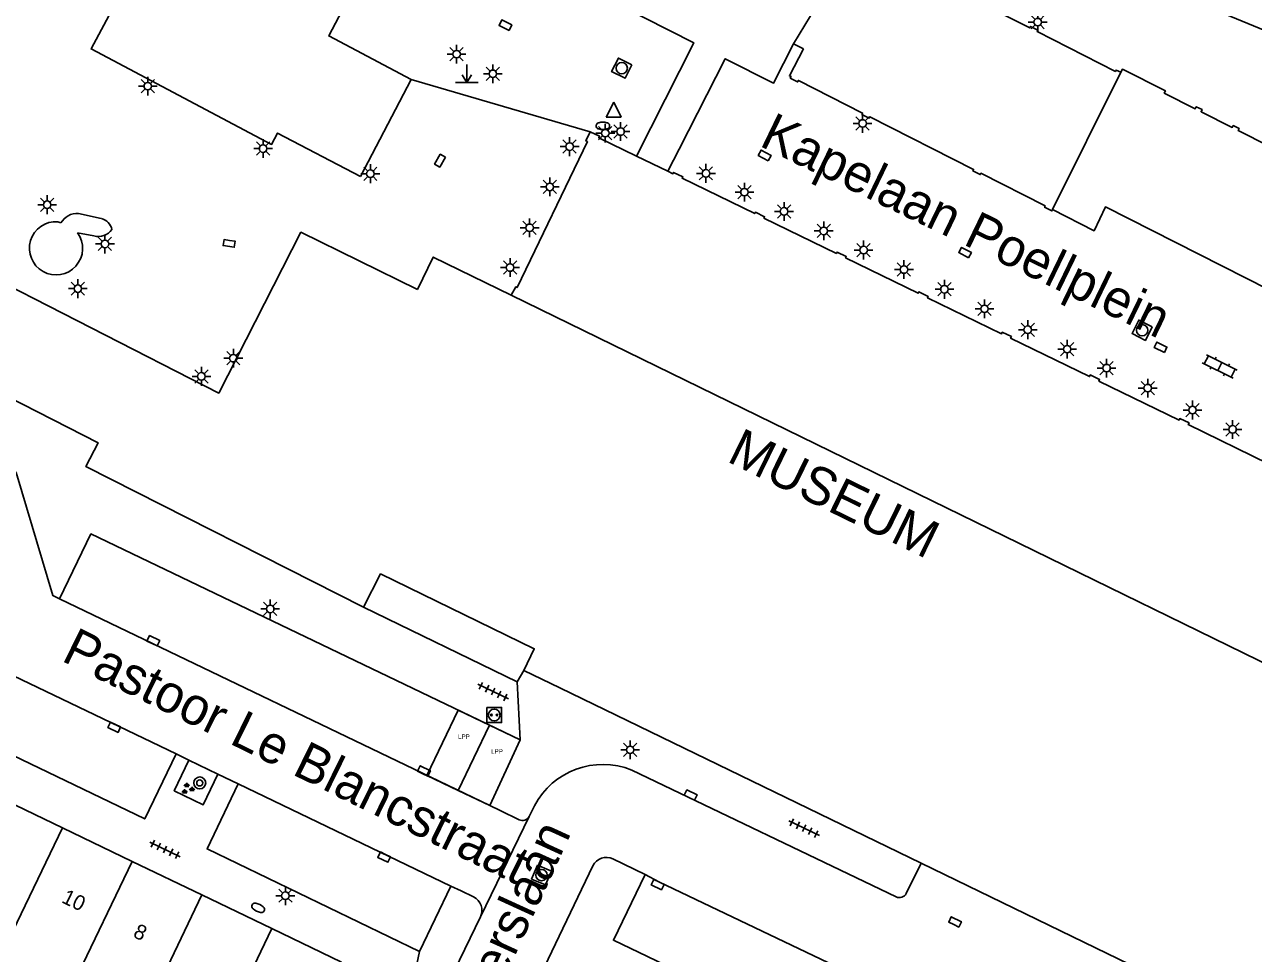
# Model space of a CAD drawing. Extents: x 132998 to 136004, y 396998 to 398512.
# Drawn here: x 133655.4 to 133737.1, y 397972.3 to 398034 of the extents above; entities that cross this region are included whole.
import ezdxf

# ---------------------------------------------------------------- set-up
doc = ezdxf.new("R2010")
doc.units = 0
for name, color, linetype in [('bp-grn-parkeervak', 7, 'Continuous'), ('gg-afsc-hekwerk', 7, 'Continuous'), ('gg-anno-huisnummerreeks BGT', 7, 'Continuous'), ('gg-anno-openbare ruimte label', 7, 'Continuous'), ('gg-bbg-bijgebouw', 7, 'Continuous'), ('gg-bbg-hoofdgebouw', 7, 'Continuous'), ('gg-bbg-overig bouwwerk', 7, 'Continuous'), ('gg-bbg-tussenscheiding', 7, 'Continuous'), ('gg-knt-verharding', 7, 'Continuous'), ('gg-knt-verharding nz', 7, 'Continuous'), ('gt-anno-naam bijzondere bebouwing', 7, 'Continuous'), ('gt-grn-weggrens', 7, 'Continuous'), ('gt-symb-boom', 7, 'Continuous'), ('gt-symb-brandkraan', 7, 'Continuous'), ('gt-symb-groenvak', 7, 'Continuous'), ('gt-symb-klinker verharding', 7, 'Continuous'), ('gt-symb-kolk', 7, 'Continuous'), ('gt-symb-kolk center center', 7, 'Continuous'), ('gt-symb-laadpunt elektrisch vervoer', 7, 'Continuous'), ('gt-symb-lichtmast', 7, 'Continuous'), ('gt-symb-markant object', 7, 'Continuous'), ('gt-symb-rioolschacht', 7, 'Continuous'), ('gt-symb-tegel verharding', 7, 'Continuous'), ('gt-symb-waterafsluiter', 7, 'Continuous'), ('kenmerkpunt laadpunt parkeerplaats', 7, 'Continuous')]:
    doc.layers.add(name, color=color, linetype=linetype)

# ---------------------------------------------------------------- blocks, each defined once
blk = doc.blocks.new('gt0-BR')
at = {"layer": 'gt-symb-brandkraan'}
for centre, radius, start, end in [((-0.244, 0), 0.206, 107.56694, 252.43307), ((0.599, -2.664), 3, 106.89205, 107.56694), ((0, -0.691), 0.938, 73.10799, 106.89205), ((-0.599, -2.664), 3, 72.43309, 73.10799), ((0.244, 0), 0.206, 287.56695, 72.43309), ((0.599, 2.664), 3, 252.43307, 253.10797), ((0, 0.691), 0.938, 253.10797, 286.89206), ((-0.599, 2.664), 3, 286.89206, 287.56695)]:
    blk.add_arc(centre, radius, start, end, dxfattribs=at)
blk = doc.blocks.new('gt0-LMAST')
at = {"layer": 'gt-symb-lichtmast'}
for p, q in [((-0.182, 0.173), (-0.447, 0.438)), ((-0.005, 0.246), (-0.005, 0.621)), ((0.172, 0.173), (0.437, 0.438)), ((-0.255, -0.004), (-0.63, -0.004)), ((-0.182, -0.181), (-0.447, -0.446)), ((-0.005, -0.254), (-0.005, -0.629)), ((0.437, -0.446), (0.172, -0.181)), ((0.245, -0.004), (0.62, -0.004))]:
    blk.add_line(p, q, dxfattribs=at)
blk.add_circle((-0.005, -0.004), 0.25, dxfattribs=at)
blk = doc.blocks.new('gt0-WAFSL')
at = {"layer": 'gt-symb-waterafsluiter'}
for p, q in [((-0.5, -0.333), (0, 0.667)), ((0, 0.667), (0.5, -0.333)), ((0.5, -0.333), (-0.5, -0.333))]:
    blk.add_line(p, q, dxfattribs=at)
blk = doc.blocks.new('gt0-RS')
at = {"layer": 'gt-symb-rioolschacht'}
blk.add_lwpolyline([(-0.5, -0.5), (0.5, -0.5), (0.5, 0.5), (-0.5, 0.5)], close=True, dxfattribs=at)
blk.add_circle((0, 0), 0.375, dxfattribs=at)
blk = doc.blocks.new('gt0-KOLKCC')
at = {"layer": 'gt-symb-kolk center center'}
blk.add_lwpolyline([(-0.375, 0.2), (0.375, 0.2), (0.375, -0.2), (-0.375, -0.2)], close=True, dxfattribs=at)
blk = doc.blocks.new('gt0-KL1')
at = {"layer": 'gt-symb-klinker verharding'}
for p, q in [((-1.15, 0.3), (1.15, 0.3)), ((-1, -0.3), (-1, 0.3)), ((-0.5, 0.3), (-0.5, 0.45)), ((0, -0.3), (0, 0.3)), ((0.5, 0.3), (0.5, 0.45)), ((1, -0.3), (1, 0.3)), ((-1.15, -0.3), (1.15, -0.3)), ((-0.5, -0.45), (-0.5, -0.3)), ((0.5, -0.45), (0.5, -0.3))]:
    blk.add_line(p, q, dxfattribs=at)
blk = doc.blocks.new('gt0-KOLK')
at = {"layer": 'gt-symb-kolk'}
blk.add_lwpolyline([(0, 0), (0.375, 0), (0.375, 0.4), (-0.375, 0.4), (-0.375, 0), (0, 0)], dxfattribs=at)
blk = doc.blocks.new('gt0-TEG1')
at = {"layer": 'gt-symb-tegel verharding'}
for p, q in [((-1.125, 0), (1.125, 0)), ((-0.9, -0.25), (-0.9, 0.25)), ((-0.45, -0.25), (-0.45, 0.25)), ((0, -0.25), (0, 0.25)), ((0.45, -0.25), (0.45, 0.25)), ((0.9, -0.25), (0.9, 0.25))]:
    blk.add_line(p, q, dxfattribs=at)
blk = doc.blocks.new('gt0-GRVAK')
at = {"layer": 'gt-symb-groenvak'}
for p, q in [((-0.11, 0.189), (-0.228, 0.24)), ((-0.182, 0.153), (0.088, 0.153)), ((-0.091, 0.211), (-0.156, 0.322)), ((-0.047, 0.214), (-0.047, 0.393)), ((-0.004, 0.211), (0.061, 0.322)), ((0.015, 0.189), (0.133, 0.24)), ((0.262, -0.052), (0.197, 0.059)), ((0.305, -0.049), (0.305, 0.13)), ((0.349, -0.052), (0.414, 0.059)), ((-0.245, -0.228), (-0.363, -0.177)), ((-0.318, -0.264), (-0.047, -0.264)), ((-0.226, -0.206), (-0.291, -0.095)), ((-0.183, -0.203), (-0.183, -0.024)), ((-0.139, -0.206), (-0.074, -0.095)), ((-0.12, -0.228), (-0.002, -0.177)), ((0.243, -0.074), (0.125, -0.023)), ((0.17, -0.11), (0.441, -0.11)), ((0.368, -0.074), (0.486, -0.023))]:
    blk.add_line(p, q, dxfattribs=at)
blk = doc.blocks.new('gt0-BOOM')
at = {"layer": 'gt-symb-boom'}
for radius in [0.4, 0.2]:
    blk.add_circle((0, 0), radius, dxfattribs=at)
blk = doc.blocks.new('gt0-MARKOB')
at = {"layer": 'gt-symb-markant object'}
for p, q in [((0, 0), (0, 1.2)), ((-0.75, 0), (0.75, 0)), ((0, 0), (-0.3, 0.52)), ((0, 0), (0.3, 0.52))]:
    blk.add_line(p, q, dxfattribs=at)
blk = doc.blocks.new('gt0-LEV')
at = {"layer": 'gt-symb-laadpunt elektrisch vervoer'}
blk.add_lwpolyline([(-0.486, 0.501), (0.486, 0.501), (0.486, -0.499), (-0.486, -0.499)], close=True, dxfattribs=at)
for centre, radius in [((0, 0), 0.393), ((-0.186, 0), 0.0566), ((0.186, 0), 0.0566)]:
    blk.add_circle(centre, radius, dxfattribs=at)

msp = doc.modelspace()

# ---------------------------------------------------------------- linework, layer by layer
at = {"layer": 'bp-grn-parkeervak'}
msp.add_line((133686.317, 397987.437), (133684.232, 397983.098), dxfattribs=at)
for points in [[(133686.317, 397987.437), (133684.235, 397988.436), (133682.153, 397984.097), (133684.232, 397983.098)], [(133684.232, 397983.098), (133686.325, 397982.092), (133688.362, 397986.456), (133686.317, 397987.437)]]:
    msp.add_lwpolyline(points, dxfattribs=at)
at = {"layer": 'gg-afsc-hekwerk'}
for p, q in [((133688.15, 397990.31), (133677.93, 397995.29)), ((133688.59, 397991.08), (133688.15, 397990.31))]:
    msp.add_line(p, q, dxfattribs=at)
at = {"layer": 'gg-bbg-bijgebouw'}
for p, q in [((133707.182, 398032.401), (133706.525, 398032.733)), ((133690.98, 397989.921), (133688.59, 397991.08)), ((133715.025, 397978.259), (133690.98, 397989.921)), ((133735.532, 397968.314), (133715.025, 397978.259))]:
    msp.add_line(p, q, dxfattribs=at)
for points in [[(133728.291, 398030.835), (133727.978, 398030.978), (133727.935, 398030.893), (133722.73, 398033.538), (133722.779, 398033.634), (133722.289, 398033.88), (133722.241, 398033.786), (133717.037, 398036.432), (133717.081, 398036.519), (133716.597, 398036.769), (133716.551, 398036.678), (133711.337, 398039.328), (133711.387, 398039.426), (133710.898, 398039.675), (133710.496, 398038.887)], [(133707.182, 398032.401), (133706.26, 398030.592), (133706.363, 398030.546), (133706.312, 398030.445), (133706.802, 398030.197), (133706.853, 398030.297), (133711.122, 398028.127), (133711.075, 398028.034), (133711.558, 398027.788), (133711.606, 398027.882), (133718.5, 398024.377), (133718.451, 398024.28), (133718.944, 398024.038), (133718.99, 398024.128), (133723.264, 398021.956), (133723.219, 398021.868), (133723.705, 398021.624), (133723.749, 398021.71)], [(133738.15, 398025.932), (133736.09, 398026.973), (133736.154, 398027.1), (133735.763, 398027.298), (133735.699, 398027.171), (133733.627, 398028.217), (133733.696, 398028.354), (133733.308, 398028.546), (133733.241, 398028.413), (133731.182, 398029.453), (133731.254, 398029.596), (133728.395, 398031.04), (133728.291, 398030.835)], [(133687.76, 398016.01), (133688.054, 398016.57), (133688.15, 398016.519), (133692.824, 398026.23), (133692.725, 398026.277), (133693.014, 398026.885)], [(133693.014, 398026.885), (133693.631, 398026.584), (133693.583, 398026.486), (133696.083, 398025.269)], [(133738.108, 398004.818), (133732.774, 398007.414), (133732.83, 398007.528), (133732.209, 398007.817), (133732.159, 398007.713), (133726.831, 398010.306), (133726.881, 398010.408), (133726.259, 398010.713), (133726.208, 398010.609), (133720.962, 398013.162), (133721.014, 398013.269), (133720.408, 398013.559), (133720.358, 398013.456), (133715.435, 398015.852), (133715.479, 398015.941), (133714.859, 398016.234), (133714.819, 398016.152), (133709.988, 398018.503), (133710.03, 398018.589), (133709.422, 398018.885), (133709.38, 398018.798), (133704.558, 398021.145), (133704.599, 398021.23), (133703.99, 398021.531), (133703.947, 398021.442), (133699.124, 398023.79), (133699.169, 398023.883), (133698.554, 398024.185), (133698.507, 398024.089), (133698.171, 398024.253)], [(133723.749, 398021.71), (133726.513, 398020.305), (133727.268, 398021.883), (133766.046, 398002.24)], [(133643.626, 398018.204), (133644.4, 398019.68), (133650.49, 398016.57), (133651.32, 398018.19), (133668.31, 398009.51), (133673.77, 398020.2), (133681.518, 398016.402)], [(133687.76, 398016.01), (133682.568, 398018.549), (133681.518, 398016.402)], [(133677.93, 397995.29), (133659.48, 398004.62), (133660.29, 398006.21), (133642.18, 398015.45)], [(133688.59, 397991.08), (133689.29, 397992.51), (133679.07, 397997.49), (133677.93, 397995.29)]]:
    msp.add_lwpolyline(points, dxfattribs=at)
at = {"layer": 'gg-bbg-hoofdgebouw'}
for p, q in [((133677.728, 398023.901), (133681.11, 398030.35)), ((133653.279, 397982.846), (133657.917, 397980.613)), ((133657.917, 397980.613), (133662.555, 397978.38)), ((133662.555, 397978.38), (133667.193, 397976.147)), ((133667.193, 397976.147), (133671.831, 397973.913)), ((133671.831, 397973.913), (133676.469, 397971.68))]:
    msp.add_line(p, q, dxfattribs=at)
for points in [[(133787.368, 398009.485), (133784.216, 398010.806), (133784.463, 398011.396), (133783.207, 398011.915), (133783.42, 398012.409), (133749.758, 398026.424), (133750.58, 398028.398), (133748.81, 398029.126), (133748.024, 398028.818), (133747.334, 398029.09), (133746.983, 398029.875), (133705.256, 398047.045), (133701.758, 398048.533), (133700.313, 398045.103)], [(133677.728, 398023.901), (133672.22, 398026.79), (133671.82, 398026.04), (133659.82, 398032.39), (133664.57, 398041.29)], [(133681.11, 398030.35), (133675.62, 398033.25), (133676.52, 398034.95), (133664.57, 398041.29)], [(133696.083, 398025.269), (133699.899, 398032.796), (133683.373, 398041.194)], [(133706.525, 398032.733), (133705.195, 398030.111), (133701.987, 398031.738), (133698.92, 398025.732), (133698.171, 398024.253)]]:
    msp.add_lwpolyline(points, dxfattribs=at)
at = {"layer": 'gg-bbg-overig bouwwerk'}
for p, q in [((133657.82, 398020.824), (133657.622, 398020.899)), ((133660.504, 398021.121), (133658.975, 398021.447)), ((133658.924, 398020.172), (133660.007, 398019.955))]:
    msp.add_line(p, q, dxfattribs=at)
for centre, radius, start, end in [((133657.491, 398019.134), 1.77, 85.74066, 35.90383), ((133658.896, 398020.211), 1.238, 86.34201, 150.3423), ((133660.238, 398020.161), 0.996, 12.50867, 74.48892), ((133660.304, 398021.035), 1.12, 254.64117, 324.01952)]:
    msp.add_arc(centre, radius, start, end, dxfattribs=at)
at = {"layer": 'gg-bbg-tussenscheiding'}
for p, q in [((133706.525, 398032.733), (133710.177, 398038.809)), ((133723.749, 398021.71), (133728.291, 398030.835)), ((133696.083, 398025.269), (133698.171, 398024.253)), ((133687.76, 398016.01), (133720.556, 398000)), ((133657.917, 397980.613), (133653.802, 397972.043)), ((133662.555, 397978.38), (133658.44, 397969.811)), ((133667.193, 397976.147), (133663.079, 397967.579)), ((133671.831, 397973.913), (133667.718, 397965.347))]:
    msp.add_line(p, q, dxfattribs=at)
msp.add_lwpolyline([(133720.556, 398000), (133739.42, 397990.79), (133739.795, 397991.498)], dxfattribs=at)
at = {"layer": 'gg-knt-verharding'}
for p, q in [((133688.362, 397986.456), (133686.325, 397982.092)), ((133665.471, 397985.522), (133666.328, 397985.11)), ((133666.328, 397985.11), (133668.258, 397984.183)), ((133668.258, 397984.183), (133669.608, 397983.534)), ((133695.767, 397984.45), (133713.353, 397976.02)), ((133686.325, 397982.092), (133687.02, 397981.758)), ((133687.02, 397981.758), (133688.285, 397981.15)), ((133688.947, 397981.363), (133689.31, 397982.08)), ((133694.519, 397978.55), (133696.673, 397977.513)), ((133714.02, 397976.25), (133715.025, 397978.259)), ((133681.65, 397972.394), (133683.744, 397976.743)), ((133683.744, 397976.743), (133684.429, 397976.414)), ((133684.429, 397976.414), (133685.25, 397976.019)), ((133685.705, 397974.7), (133674.354, 397951.083))]:
    msp.add_line(p, q, dxfattribs=at)
for points in [[(133641.886, 398014.982), (133654.84, 398004.23), (133657.28, 397996.05), (133657.72, 397995.838)], [(133657.72, 397995.838), (133659.814, 398000.148), (133688.362, 397986.456)], [(133651.28, 397992.34), (133649.324, 397987.974), (133663.387, 397981.199), (133665.471, 397985.522)], [(133666.328, 397985.11), (133665.348, 397983.07), (133667.277, 397982.143), (133668.258, 397984.183)], [(133669.608, 397983.534), (133667.534, 397979.209), (133681.65, 397972.394)], [(133667.77, 397927.34), (133670.49, 397933.07), (133670.92, 397933.66), (133672.14, 397934.46), (133672.57, 397935.04), (133693.18, 397978.08)], [(133696.673, 397977.513), (133694.556, 397973.141), (133708.672, 397966.369)]]:
    msp.add_lwpolyline(points, dxfattribs=at)
for centre, radius, start, end in [((133693.846, 397979.702), 5.122, 67.97396, 152.33671), ((133688.512, 397981.579), 0.486, 242.11979, 333.5516), ((133694.086, 397977.641), 1.007, 64.55117, 154.13182), ((133684.81, 397975.129), 0.993, 334.37927, 63.68533), ((133713.57, 397976.472), 0.502, 244.33697, 333.71424)]:
    msp.add_arc(centre, radius, start, end, dxfattribs=at)
at = {"layer": 'gg-knt-verharding nz'}
for p, q in [((133657.72, 397995.838), (133686.325, 397982.092)), ((133665.471, 397985.522), (133651.28, 397992.34)), ((133683.744, 397976.743), (133669.608, 397983.534))]:
    msp.add_line(p, q, dxfattribs=at)
msp.add_lwpolyline([(133710.806, 397970.708), (133697.583, 397977.012), (133696.673, 397977.513)], dxfattribs=at)
at = {"layer": 'gt-grn-weggrens'}
for p, q in [((133681.11, 398030.35), (133693.014, 398026.885)), ((133688.362, 397986.456), (133688.15, 397990.31)), ((133685.705, 397974.7), (133688.947, 397981.363)), ((133681.06, 397969.47), (133681.65, 397972.394))]:
    msp.add_line(p, q, dxfattribs=at)

# ---------------------------------------------------------------- block references
at = {"layer": 'gt-symb-boom'}
msp.add_blockref('gt0-BOOM', (133667.045, 397983.595), dxfattribs=at)
at = {"layer": 'gt-symb-brandkraan'}
msp.add_blockref('gt0-BR', (133693.85, 398027.276), dxfattribs=at)
at = {"layer": 'gt-symb-brandkraan', "rotation": 154.28048704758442}
msp.add_blockref('gt0-BR', (133670.932, 397975.29), dxfattribs=at)
at = {"layer": 'gt-symb-groenvak'}
msp.add_blockref('gt0-GRVAK', (133666.228, 397983.204), dxfattribs=at)
at = {"layer": 'gt-symb-klinker verharding', "rotation": -26.565051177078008}
msp.add_blockref('gt0-KL1', (133734.871, 398011.275), dxfattribs=at)
at = {"layer": 'gt-symb-kolk'}
for p, rotation in [((133669.033, 398019.659), 171.1971955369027), ((133663.877, 397992.862), -25.667875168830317), ((133661.451, 397987.477), 154.40857585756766), ((133681.87, 397984.209), -25.667875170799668), ((133699.606, 397982.613), -25.46334506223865), ((133679.4, 397978.843), 154.33212483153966), ((133697.583, 397977.012), 154.33212483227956), ((133717.182, 397974.176), -26.027198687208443)]:
    msp.add_blockref('gt0-KOLK', p, dxfattribs=dict(at, rotation=rotation))
at = {"layer": 'gt-symb-kolk center center'}
for p, rotation in [((133687.371, 398033.967), 153.84474624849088), ((133683.026, 398024.961), -120.128600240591), ((133704.611, 398025.309), 151.87577381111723), ((133717.935, 398018.847), 152.12832186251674), ((133730.935, 398012.552), 154.13870410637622)]:
    msp.add_blockref('gt0-KOLKCC', p, dxfattribs=dict(at, rotation=rotation))
at = {"layer": 'gt-symb-laadpunt elektrisch vervoer'}
msp.add_blockref('gt0-LEV', (133686.626, 397988.109), dxfattribs=at)
at = {"layer": 'gt-symb-lichtmast'}
for p in [(133722.767, 398034.175), (133684.13, 398032.043), (133686.541, 398030.741), (133663.598, 398029.919), (133694.019, 398026.795), (133695.033, 398026.901), (133711.126, 398027.44), (133671.266, 398025.768), (133691.646, 398025.899), (133678.396, 398024.098), (133700.71, 398024.122), (133690.329, 398023.219), (133703.271, 398022.873), (133656.908, 398022.038), (133705.903, 398021.592), (133688.987, 398020.503), (133708.541, 398020.294), (133660.749, 398019.428), (133711.192, 398019.024), (133687.684, 398017.859), (133713.875, 398017.727), (133658.946, 398016.456), (133716.568, 398016.416), (133719.233, 398015.116), (133722.106, 398013.727), (133724.73, 398012.432), (133669.286, 398011.833), (133667.163, 398010.626), (133727.347, 398011.175), (133730.083, 398009.845), (133733.062, 398008.387), (133735.725, 398007.1), (133671.739, 397995.165), (133695.672, 397985.799), (133672.745, 397976.104)]:
    msp.add_blockref('gt0-LMAST', p, dxfattribs=at)
at = {"layer": 'gt-symb-markant object'}
msp.add_blockref('gt0-MARKOB', (133684.806, 398030.154), dxfattribs=at)
at = {"layer": 'gt-symb-rioolschacht'}
for p, rotation in [((133695.106, 398031.109), 153.25557979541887), ((133729.708, 398013.687), 153.25557979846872), ((133689.771, 397977.468), -23.462000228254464)]:
    msp.add_blockref('gt0-RS', p, dxfattribs=dict(at, rotation=rotation))
at = {"layer": 'gt-symb-tegel verharding'}
for p, rotation in [((133686.557, 397989.667), -25.46334506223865), ((133707.232, 397980.583), -25.84761021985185), ((133664.739, 397979.174), -25.28348016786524)]:
    msp.add_blockref('gt0-TEG1', p, dxfattribs=dict(at, rotation=rotation))
at = {"layer": 'gt-symb-waterafsluiter'}
msp.add_blockref('gt0-WAFSL', (133694.573, 398028.181), dxfattribs=at)

# ---------------------------------------------------------------- texts
at = {"layer": 'gg-anno-huisnummerreeks BGT'}
for s, p in [('10', (133657.797, 397975.677)), ('8', (133662.552, 397973.387))]:
    msp.add_text(s, height=1, rotation=334.3, dxfattribs=at).set_placement(p)
at = {"layer": 'gg-anno-openbare ruimte label'}
for s, rotation, p in [('Kapelaan Poellplein', 334.2, (133704.178, 398025.977)), ('Pastoor Le Blancstraat', 333.8, (133657.775, 397991.749)), ('Bisschop Bekkerslaan', 65.4, (133678.075, 397950.377))]:
    msp.add_text(s, height=2.5, rotation=rotation, dxfattribs=at).set_placement(p)
at = {"layer": 'gt-anno-naam bijzondere bebouwing'}
msp.add_text('MUSEUM', height=2.5, rotation=333.94765, dxfattribs=at).set_placement((133702.023, 398004.995))
at = {"layer": 'kenmerkpunt laadpunt parkeerplaats'}
for p in [(133684.221, 397986.522), (133686.421, 397985.538)]:
    msp.add_text('LPP', height=0.3, dxfattribs=at).set_placement(p)

doc.saveas('drawing.dxf')
